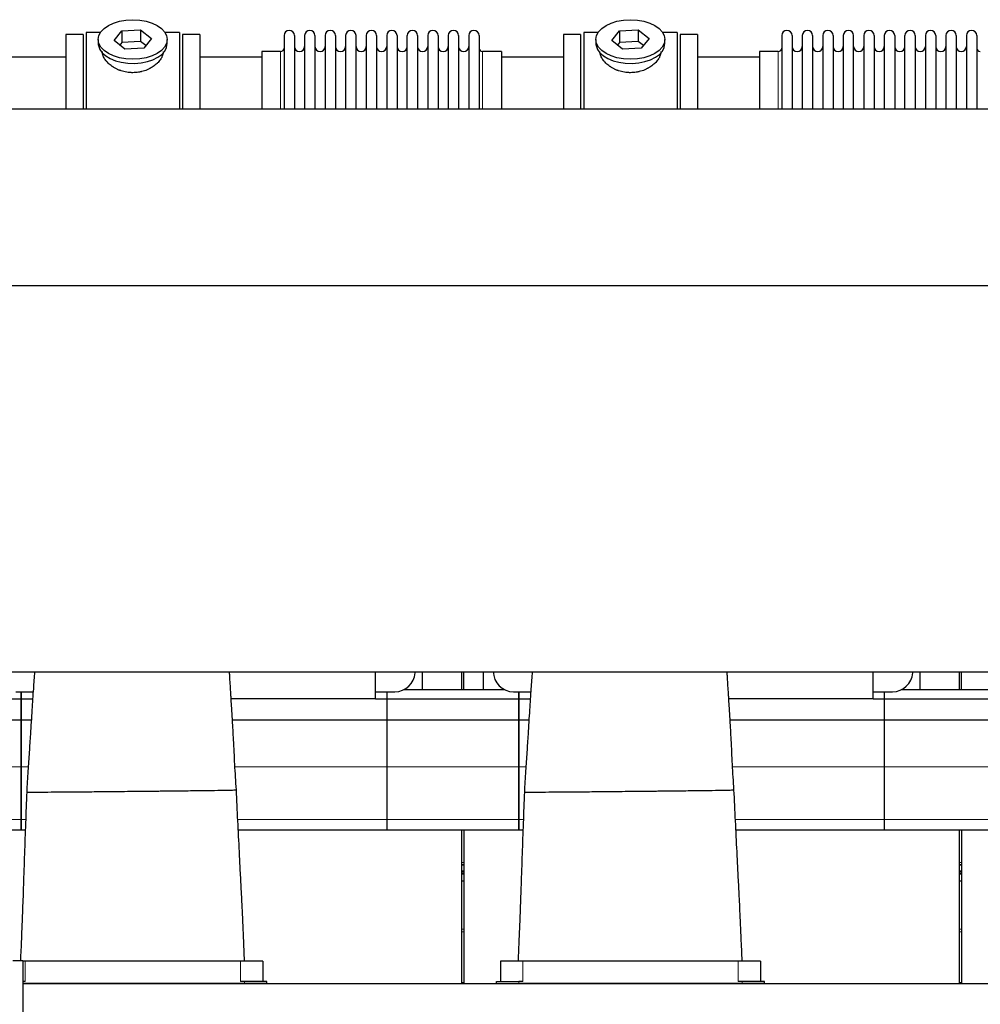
# Model space of a CAD drawing. Header units: inches. Extents: x 0 to 20790, y -12 to 14700.
# Tile 427 of 436: x 16921 to 17867, y 11134 to 12104. Entities that reach past the tile are written whole.
import ezdxf

# ---------------------------------------------------------------- set-up
doc = ezdxf.new("R2010")
doc.units = ezdxf.units.IN
doc.layers.add('1', color=7, linetype='Continuous', true_color=0xffffff)

msp = doc.modelspace()

# ---------------------------------------------------------------- linework, layer by layer
at = {"layer": '1', "color": 2, "linetype": 'Continuous', "lineweight": 25}
for p, q in [((16983.097, 12089.463), (16966.097, 12089.463)), ((16966.097, 12089.463), (16966.097, 12016.218)), ((16983.097, 12089.463), (16983.097, 12016.218)), ((17000.317, 12091.463), (16986.097, 12091.463)), ((16986.097, 12091.463), (16986.097, 12016.23)), ((17013.706, 12083.523), (17021.378, 12093.163)), ((17021.378, 12093.163), (17039.769, 12094.173)), ((17021.378, 12093.163), (17021.378, 12081.695)), ((17039.769, 12094.173), (17039.769, 12082.705)), ((17039.769, 12094.173), (17050.488, 12085.542)), ((17078.097, 12091.463), (17063.878, 12091.463)), ((17078.097, 12091.463), (17078.097, 12016.23)), ((17098.097, 12089.463), (17081.097, 12089.463)), ((17081.097, 12089.463), (17081.097, 12016.218)), ((17098.097, 12089.463), (17098.097, 12016.218)), ((17181.097, 12088.363), (17181.097, 12016.222)), ((17191.297, 12088.363), (17191.297, 12016.222)), ((17201.297, 12088.363), (17201.297, 12016.222)), ((17211.497, 12088.363), (17211.497, 12016.222)), ((17221.497, 12088.363), (17221.497, 12016.222)), ((17231.697, 12088.363), (17231.697, 12016.222)), ((17241.697, 12088.363), (17241.697, 12016.222)), ((17251.897, 12016.222), (17251.897, 12088.363)), ((17261.897, 12088.363), (17261.897, 12016.222)), ((17272.097, 12088.363), (17272.097, 12016.222)), ((17282.097, 12088.363), (17282.097, 12016.231)), ((17292.297, 12088.363), (17292.297, 12016.231)), ((17302.297, 12016.231), (17302.297, 12088.363)), ((17312.497, 12088.363), (17312.497, 12016.231)), ((17322.497, 12088.363), (17322.497, 12016.231)), ((17332.697, 12088.363), (17332.697, 12016.231)), ((17342.697, 12088.363), (17342.697, 12016.231)), ((17352.897, 12088.363), (17352.897, 12016.231)), ((17362.897, 12088.363), (17362.897, 12016.231)), ((17373.097, 12088.363), (17373.097, 12016.231)), ((17473.097, 12089.463), (17456.097, 12089.463)), ((17456.097, 12089.463), (17456.097, 12016.218)), ((17473.097, 12089.463), (17473.097, 12016.218)), ((17490.317, 12091.463), (17476.097, 12091.463)), ((17476.097, 12091.463), (17476.097, 12016.23)), ((17503.706, 12083.523), (17511.378, 12093.163)), ((17511.378, 12093.163), (17529.769, 12094.173)), ((17511.378, 12093.163), (17511.378, 12081.695)), ((17529.769, 12094.173), (17529.769, 12082.705)), ((17529.769, 12094.173), (17540.488, 12085.542)), ((17568.097, 12091.463), (17553.878, 12091.463)), ((17568.097, 12091.463), (17568.097, 12016.23)), ((17588.097, 12089.463), (17571.097, 12089.463)), ((17571.097, 12089.463), (17571.097, 12016.218)), ((17588.097, 12089.463), (17588.097, 12016.218)), ((17671.097, 12088.363), (17671.097, 12016.222)), ((17681.297, 12088.363), (17681.297, 12016.222)), ((17691.297, 12088.363), (17691.297, 12016.222)), ((17701.497, 12088.363), (17701.497, 12016.222)), ((17711.497, 12088.363), (17711.497, 12016.222)), ((17721.697, 12088.363), (17721.697, 12016.222)), ((17731.697, 12088.363), (17731.697, 12016.222)), ((17741.897, 12016.222), (17741.897, 12088.363)), ((17751.897, 12088.363), (17751.897, 12016.222)), ((17762.097, 12088.363), (17762.097, 12016.222)), ((17772.097, 12088.363), (17772.097, 12016.231)), ((17782.297, 12088.363), (17782.297, 12016.231)), ((17792.297, 12016.231), (17792.297, 12088.363)), ((17802.497, 12088.363), (17802.497, 12016.231)), ((17812.497, 12088.363), (17812.497, 12016.231)), ((17822.697, 12088.363), (17822.697, 12016.231)), ((17832.697, 12088.363), (17832.697, 12016.231)), ((17842.897, 12088.363), (17842.897, 12016.231)), ((17852.897, 12088.363), (17852.897, 12016.231)), ((17863.097, 12088.363), (17863.097, 12016.231)), ((16998.097, 12084.533), (16998.097, 12080.437)), ((17024.426, 12074.892), (17013.706, 12083.523)), ((17021.378, 12081.695), (17019.268, 12079.045)), ((17039.769, 12082.705), (17021.378, 12081.695)), ((17044.926, 12078.552), (17039.769, 12082.705)), ((17050.488, 12085.542), (17042.817, 12075.902)), ((17066.097, 12080.437), (17066.097, 12084.533)), ((17066.097, 12080.437), (17066.097, 12080.438)), ((17488.097, 12084.533), (17488.097, 12080.437)), ((17514.426, 12074.892), (17503.706, 12083.523)), ((17511.378, 12081.695), (17509.268, 12079.045)), ((17529.769, 12082.705), (17511.378, 12081.695)), ((17534.926, 12078.552), (17529.769, 12082.705)), ((17540.488, 12085.542), (17532.817, 12075.902)), ((17556.097, 12080.437), (17556.097, 12084.533)), ((17556.097, 12080.437), (17556.097, 12080.438)), ((17042.817, 12075.902), (17024.426, 12074.892)), ((17177.597, 12072.613), (17159.097, 12072.613)), ((17159.097, 12072.613), (17159.097, 12016.22)), ((17395.097, 12072.613), (17376.597, 12072.613)), ((17395.097, 12072.613), (17395.097, 12016.228)), ((17532.817, 12075.902), (17514.426, 12074.892)), ((17667.597, 12072.613), (17649.097, 12072.613)), ((17649.097, 12072.613), (17649.097, 12016.22)), ((16966.097, 12066.963), (16905.092, 12066.963)), ((17159.103, 12066.963), (17098.097, 12066.963)), ((17456.097, 12066.963), (17395.092, 12066.963)), ((17649.103, 12066.963), (17588.097, 12066.963)), ((14863.097, 12016.225), (18857.597, 12016.225)), ((14863.097, 11842.255), (18857.597, 11842.255)), ((15486.614, 11461.515), (18857.597, 11461.515)), ((17271.097, 11434.803), (17271.097, 11461.516)), ((17271.097, 11434.803), (17271.097, 11461.516)), ((17310.053, 11460.492), (17310.121, 11461.515)), ((17310.053, 11460.492), (17310.121, 11461.515)), ((17317.098, 11461.518), (17317.098, 11443.964)), ((17317.098, 11461.518), (17317.098, 11443.964)), ((17356.098, 11443.966), (17356.098, 11461.518)), ((17356.098, 11443.966), (17356.098, 11461.518)), ((17358.098, 11443.966), (17358.098, 11461.518)), ((17358.098, 11443.966), (17358.098, 11461.518)), ((17377.098, 11461.518), (17377.098, 11443.964)), ((17377.098, 11461.518), (17377.098, 11443.964)), ((17761.097, 11434.803), (17761.097, 11461.516)), ((17761.097, 11434.803), (17761.097, 11461.516)), ((17800.053, 11460.492), (17800.121, 11461.515)), ((17800.053, 11460.492), (17800.121, 11461.515)), ((17807.098, 11461.518), (17807.098, 11443.964)), ((17807.098, 11461.518), (17807.098, 11443.964)), ((17846.098, 11443.966), (17846.098, 11461.518)), ((17846.098, 11443.966), (17846.098, 11461.518)), ((17848.098, 11443.966), (17848.098, 11461.518)), ((17848.098, 11443.966), (17848.098, 11461.518)), ((16917.077, 11441.893), (16922.097, 11441.893)), ((16917.077, 11441.893), (16922.097, 11441.893)), ((16922.097, 11434.958), (16922.097, 11441.893)), ((16922.097, 11441.893), (16922.097, 11434.958)), ((16922.097, 11441.893), (16933.98, 11441.893)), ((16922.097, 11441.893), (16922.097, 11434.958)), ((16922.097, 11441.893), (16933.98, 11441.893)), ((17271.097, 11441.893), (17282.097, 11441.893)), ((17271.097, 11441.893), (17290.097, 11441.893)), ((17282.097, 11441.893), (17290.097, 11441.893)), ((17282.097, 11441.893), (17282.097, 11434.958)), ((17298.977, 11443.963), (17398.199, 11443.963)), ((17407.077, 11441.893), (17412.097, 11441.893)), ((17407.077, 11441.893), (17412.097, 11441.893)), ((17412.097, 11441.893), (17412.097, 11434.958)), ((17412.097, 11441.893), (17423.98, 11441.893)), ((17412.097, 11441.893), (17412.097, 11434.958)), ((17412.097, 11441.893), (17423.98, 11441.893)), ((17412.097, 11434.958), (17412.097, 11441.893)), ((17761.097, 11441.893), (17780.097, 11441.893)), ((17761.097, 11441.893), (17772.097, 11441.893)), ((17772.097, 11441.893), (17780.097, 11441.893)), ((17772.097, 11441.893), (17772.097, 11434.958)), ((17788.977, 11443.963), (17888.199, 11443.963)), ((16781.097, 11434.958), (16922.097, 11434.958)), ((16922.097, 11414.377), (16922.097, 11434.958)), ((16922.097, 11434.958), (16922.097, 11414.377)), ((16922.097, 11434.958), (16933.518, 11434.958)), ((16922.097, 11434.958), (16922.097, 11414.377)), ((16922.097, 11434.958), (16933.518, 11434.958)), ((17271.097, 11434.803), (17128.968, 11434.803)), ((17271.097, 11434.803), (17128.968, 11434.803)), ((17271.097, 11434.958), (17282.097, 11434.958)), ((17271.097, 11434.958), (17412.097, 11434.958)), ((17282.097, 11434.958), (17282.097, 11414.377)), ((17412.097, 11434.958), (17412.097, 11414.377)), ((17412.097, 11434.958), (17423.518, 11434.958)), ((17412.097, 11434.958), (17412.097, 11414.377)), ((17412.097, 11434.958), (17423.518, 11434.958)), ((17412.097, 11414.377), (17412.097, 11434.958)), ((17761.097, 11434.803), (17618.968, 11434.803)), ((17761.097, 11434.803), (17618.968, 11434.803)), ((17761.097, 11434.958), (17902.097, 11434.958)), ((17761.097, 11434.958), (17772.097, 11434.958)), ((17772.097, 11434.958), (17772.097, 11414.377)), ((16640.215, 11414.377), (16922.097, 11414.377)), ((16922.097, 11367.913), (16922.097, 11414.377)), ((16922.097, 11414.377), (16932.176, 11414.377)), ((16922.097, 11414.377), (16922.097, 11367.913)), ((16922.097, 11414.377), (16932.176, 11414.377)), ((16922.097, 11414.377), (16922.097, 11367.913)), ((17130.215, 11414.377), (17282.097, 11414.377)), ((17130.215, 11414.377), (17412.097, 11414.377)), ((17282.097, 11414.377), (17282.097, 11367.913)), ((17412.097, 11414.377), (17422.176, 11414.377)), ((17412.097, 11414.377), (17412.097, 11367.913)), ((17412.097, 11414.377), (17412.097, 11367.913)), ((17412.097, 11414.377), (17422.176, 11414.377)), ((17412.097, 11367.913), (17412.097, 11414.377)), ((17620.215, 11414.377), (17902.097, 11414.377)), ((17620.215, 11414.377), (17772.097, 11414.377)), ((17772.097, 11414.377), (17772.097, 11367.913)), ((16922.097, 11315.938), (16922.097, 11367.913)), ((16922.097, 11367.913), (16922.097, 11315.938)), ((16922.097, 11367.913), (16922.097, 11315.938)), ((17282.097, 11367.913), (17282.097, 11315.938)), ((17412.097, 11367.913), (17412.097, 11315.938)), ((17412.097, 11367.913), (17412.097, 11315.938)), ((17412.097, 11315.938), (17412.097, 11367.913)), ((17772.097, 11367.913), (17772.097, 11315.938)), ((16922.097, 11305.963), (16922.097, 11315.938)), ((16922.097, 11315.938), (16922.097, 11305.963)), ((16922.097, 11315.938), (16922.097, 11305.963)), ((17282.097, 11315.938), (17282.097, 11305.963)), ((17412.097, 11315.938), (17412.097, 11305.963)), ((17412.097, 11315.938), (17412.097, 11305.963)), ((17412.097, 11305.963), (17412.097, 11315.938)), ((17772.097, 11315.938), (17772.097, 11305.963)), ((16645.998, 11305.963), (16922.097, 11305.963)), ((16922.097, 11305.963), (16926.299, 11305.963)), ((16922.097, 11305.963), (16926.301, 11305.963)), ((17135.994, 11305.963), (17282.097, 11305.963)), ((17135.998, 11305.963), (17412.097, 11305.963)), ((17356.098, 11154.463), (17356.098, 11305.963)), ((17358.098, 11305.963), (17358.098, 11154.463)), ((17412.097, 11305.963), (17416.301, 11305.963)), ((17412.097, 11305.963), (17416.299, 11305.963)), ((17625.994, 11305.963), (17772.097, 11305.963)), ((17625.998, 11305.963), (17902.097, 11305.963)), ((17846.098, 11154.463), (17846.098, 11305.963)), ((17848.098, 11305.963), (17848.098, 11154.463)), ((17356.113, 11262.626), (17358.113, 11262.626)), ((17846.094, 11262.626), (17848.093, 11262.626)), ((17356.113, 11255.571), (17358.113, 11255.571)), ((17846.094, 11255.571), (17848.093, 11255.571)), ((16913.897, 11176.963), (16923.897, 11176.963)), ((16923.897, 11176.963), (16923.897, 11095.832)), ((16926.097, 11176.463), (16923.897, 11176.463)), ((16926.097, 11176.463), (16923.897, 11176.463)), ((17138.097, 11176.463), (16926.097, 11176.463)), ((17138.097, 11176.463), (16926.097, 11176.463)), ((17160.097, 11176.463), (17138.097, 11176.463)), ((17160.097, 11176.463), (17138.097, 11176.463)), ((17160.097, 11176.463), (17160.097, 11156.453)), ((17160.097, 11176.463), (17160.097, 11156.453)), ((17416.097, 11176.463), (17394.097, 11176.463)), ((17394.097, 11176.463), (17394.097, 11156.453)), ((17394.097, 11176.463), (17394.097, 11156.453)), ((17416.097, 11176.463), (17394.097, 11176.463)), ((17628.097, 11176.463), (17416.097, 11176.463)), ((17628.097, 11176.463), (17416.097, 11176.463)), ((17650.097, 11176.463), (17628.097, 11176.463)), ((17650.097, 11176.463), (17628.097, 11176.463)), ((17650.097, 11176.463), (17650.097, 11156.453)), ((17650.097, 11176.463), (17650.097, 11156.453)), ((16926.097, 11156.453), (16923.897, 11156.453)), ((16926.097, 11156.453), (16923.897, 11156.453)), ((17142.097, 11156.453), (17138.097, 11156.453)), ((17142.097, 11156.453), (17138.097, 11156.453)), ((17164.097, 11156.453), (17142.097, 11156.453)), ((17164.097, 11156.453), (17142.097, 11156.453)), ((17164.097, 11154.463), (17164.097, 11156.453)), ((17164.097, 11154.463), (17164.097, 11156.453)), ((17390.097, 11156.453), (17412.097, 11156.453)), ((17390.097, 11154.463), (17390.097, 11156.453)), ((17390.097, 11156.453), (17412.097, 11156.453)), ((17390.097, 11154.463), (17390.097, 11156.453)), ((17416.097, 11156.453), (17412.097, 11156.453)), ((17416.097, 11156.453), (17412.097, 11156.453)), ((17632.097, 11156.453), (17628.097, 11156.453)), ((17632.097, 11156.453), (17628.097, 11156.453)), ((17654.097, 11156.453), (17632.097, 11156.453)), ((17654.097, 11156.453), (17632.097, 11156.453)), ((17654.097, 11154.463), (17654.097, 11156.453)), ((17654.097, 11154.463), (17654.097, 11156.453)), ((16923.883, 11154.463), (19067.097, 11154.463)), ((17142.097, 11154.463), (16923.899, 11154.463)), ((17142.097, 11154.463), (16923.899, 11154.463)), ((17164.097, 11154.463), (17142.097, 11154.463)), ((17164.097, 11154.463), (17142.097, 11154.463)), ((17390.097, 11154.463), (17412.097, 11154.463)), ((17390.097, 11154.463), (17412.097, 11154.463)), ((17632.097, 11154.463), (17412.097, 11154.463)), ((17632.097, 11154.463), (17412.097, 11154.463)), ((17654.097, 11154.463), (17632.097, 11154.463)), ((17654.097, 11154.463), (17632.097, 11154.463))]:
    msp.add_line(p, q, dxfattribs=at)
at = {"layer": '1', "color": 110, "linetype": 'Continuous', "lineweight": 13}
for p, q in [((17177.597, 12072.613), (17177.597, 12016.22)), ((17376.597, 12072.613), (17376.597, 12016.228)), ((17667.597, 12072.613), (17667.597, 12016.22)), ((16642.699, 11367.913), (16922.097, 11367.913)), ((16922.097, 11367.913), (16929.084, 11367.913)), ((16922.097, 11367.913), (16929.084, 11367.913)), ((17132.698, 11367.913), (17282.097, 11367.913)), ((17132.699, 11367.913), (17412.097, 11367.913)), ((17412.097, 11367.913), (17419.084, 11367.913)), ((17412.097, 11367.913), (17419.084, 11367.913)), ((17622.698, 11367.913), (17772.097, 11367.913)), ((17622.699, 11367.913), (17902.097, 11367.913)), ((16645.515, 11315.938), (16922.097, 11315.938)), ((16922.097, 11315.938), (16926.665, 11315.938)), ((16922.097, 11315.938), (16926.668, 11315.938)), ((17135.51, 11315.938), (17282.097, 11315.938)), ((17135.515, 11315.938), (17412.097, 11315.938)), ((17412.097, 11315.938), (17416.668, 11315.938)), ((17412.097, 11315.938), (17416.665, 11315.938)), ((17625.51, 11315.938), (17772.097, 11315.938)), ((17625.515, 11315.938), (17902.097, 11315.938)), ((17356.113, 11273.743), (17358.113, 11273.743)), ((17846.094, 11273.743), (17848.093, 11273.743)), ((17356.113, 11271.543), (17358.113, 11271.543)), ((17356.113, 11271.196), (17358.113, 11271.196)), ((17356.113, 11265.412), (17358.113, 11265.412)), ((17356.113, 11265.106), (17358.113, 11265.106)), ((17356.113, 11264.835), (17358.113, 11264.835)), ((17356.113, 11263.453), (17358.113, 11263.453)), ((17846.094, 11271.543), (17848.093, 11271.543)), ((17846.094, 11271.196), (17848.093, 11271.196)), ((17846.094, 11265.412), (17848.093, 11265.412)), ((17846.094, 11265.106), (17848.093, 11265.106)), ((17846.094, 11264.835), (17848.093, 11264.835)), ((17846.094, 11263.453), (17848.093, 11263.453)), ((17356.097, 11207.885), (17358.089, 11207.885)), ((17356.097, 11205.413), (17358.089, 11205.413)), ((17846.101, 11207.885), (17848.113, 11207.885)), ((17846.101, 11205.413), (17848.113, 11205.413)), ((16926.097, 11176.463), (16926.097, 11156.453)), ((16926.097, 11176.463), (16926.097, 11156.453)), ((17138.097, 11176.463), (17138.097, 11156.453)), ((17138.097, 11176.463), (17138.097, 11156.453)), ((17416.097, 11176.463), (17416.097, 11156.453)), ((17416.097, 11176.463), (17416.097, 11156.453)), ((17628.097, 11176.463), (17628.097, 11156.453)), ((17628.097, 11176.463), (17628.097, 11156.453)), ((17142.097, 11154.463), (17142.097, 11156.453)), ((17142.097, 11154.463), (17142.097, 11156.453)), ((17412.097, 11154.463), (17412.097, 11156.453)), ((17412.097, 11154.463), (17412.097, 11156.453)), ((17632.097, 11154.463), (17632.097, 11156.453)), ((17632.097, 11154.463), (17632.097, 11156.453)), ((17356.097, 11155.418), (17358.089, 11155.418)), ((17846.101, 11155.418), (17848.113, 11155.418))]:
    msp.add_line(p, q, dxfattribs=at)
at = {"layer": '1', "color": 2, "linetype": 'Continuous', "lineweight": 25}
for centre, radius, start, end in [((17186.197, 12088.363), 5.1, 0, 180), ((17206.397, 12088.363), 5.1, 0, 180), ((17226.597, 12088.363), 5.1, 0, 180), ((17246.797, 12088.363), 5.1, 0, 180), ((17266.997, 12088.363), 5.1, 0, 180), ((17287.197, 12088.363), 5.1, 0, 180), ((17307.397, 12088.363), 5.1, 0, 180), ((17327.597, 12088.363), 5.1, 0, 180), ((17347.797, 12088.363), 5.1, 0, 180), ((17367.997, 12088.363), 5.1, 0, 180), ((17676.197, 12088.363), 5.1, 0, 180), ((17696.397, 12088.363), 5.1, 0, 180), ((17716.597, 12088.363), 5.1, 0, 180), ((17736.797, 12088.363), 5.1, 0, 180), ((17756.997, 12088.363), 5.1, 0, 180), ((17777.197, 12088.363), 5.1, 0, 180), ((17797.397, 12088.363), 5.1, 0, 180), ((17817.597, 12088.363), 5.1, 0, 180), ((17837.797, 12088.363), 5.1, 0, 180), ((17857.997, 12088.363), 5.1, 0, 180), ((17196.297, 12077.613), 5, 180, 0), ((17216.497, 12077.613), 5, 180, 0), ((17236.697, 12077.613), 5, 180, 0), ((17256.897, 12077.613), 5, 180, 0), ((17277.097, 12077.613), 5, 180, 0), ((17297.297, 12077.613), 5, 180, 0), ((17317.497, 12077.613), 5, 180, 0), ((17337.697, 12077.613), 5, 180, 0), ((17357.897, 12077.613), 5, 180, 0), ((17686.297, 12077.613), 5, 180, 0), ((17706.497, 12077.613), 5, 180, 0), ((17726.697, 12077.613), 5, 180, 0), ((17746.897, 12077.613), 5, 180, 0), ((17767.097, 12077.613), 5, 180, 0), ((17787.297, 12077.613), 5, 180, 0), ((17807.497, 12077.613), 5, 180, 0), ((17827.697, 12077.613), 5, 180, 0), ((17847.897, 12077.613), 5, 180, 0), ((17177.597, 12076.113), 3.5, 270, 0), ((17376.597, 12076.113), 3.5, 180, 270), ((17667.597, 12076.113), 3.5, 270, 0), ((17866.597, 12076.113), 3.5, 180, 270)]:
    msp.add_arc(centre, radius, start, end, dxfattribs=at)
for centre in [(17032.097, 12084.533), (17522.097, 12084.533)]:
    msp.add_ellipse(centre, major_axis=(34, 0), ratio=0.5735764, dxfattribs=at)
for centre, major_axis, ratio, start_param, end_param in [((17032.097, 12080.437), (34, 0), 0.5735764, 3.1415682, 3.236994), ((17032.097, 12080.437), (34, 0), 0.5735764, 3.236994, 6.2831853), ((17522.097, 12080.437), (34, 0), 0.5735764, 3.1415682, 3.236994), ((17522.097, 12080.437), (34, 0), 0.5735764, 3.236994, 6.2831853), ((17290.097, 11461.817), (20, 0), 0.9961947, 4.712389, 6.216629), ((17290.097, 11461.817), (20, 0), 0.9961947, 4.712389, 6.216629), ((17407.077, 11461.817), (20, 0), 0.9961947, 3.1416097, 4.712389), ((17407.077, 11461.817), (20, 0), 0.9961947, 3.1416097, 4.712389), ((17780.097, 11461.817), (20, 0), 0.9961947, 4.712389, 6.216629), ((17780.097, 11461.817), (20, 0), 0.9961947, 4.712389, 6.216629)]:
    msp.add_ellipse(centre, major_axis=major_axis, ratio=ratio, start_param=start_param, end_param=end_param, dxfattribs=at)
for points, knots in [([(17062.097, 12072.655), (17062.097, 12072.638), (17062.097, 12072.62), (17062.094, 12072.031), (17062.042, 12071.452), (17061.841, 12070.283), (17061.694, 12069.691), (17061.303, 12068.497), (17061.061, 12067.894), (17060.733, 12067.21), (17060.696, 12067.133), (17060.62, 12066.981), (17060.582, 12066.905), (17060.463, 12066.676), (17060.382, 12066.523), (17060.129, 12066.067), (17059.95, 12065.765), (17059.38, 12064.861), (17058.958, 12064.264), (17058.03, 12063.084), (17057.525, 12062.501), (17056.703, 12061.639), (17056.419, 12061.353), (17056.05, 12061), (17055.975, 12060.929), (17055.826, 12060.788), (17055.599, 12060.578), (17055.368, 12060.371), (17054.588, 12059.685), (17053.93, 12059.155), (17052.55, 12058.134), (17051.828, 12057.643), (17050.695, 12056.939), (17050.31, 12056.709), (17049.718, 12056.374), (17049.419, 12056.208), (17049.116, 12056.045), (17048.912, 12055.938), (17048.81, 12055.884), (17047.886, 12055.408), (17047.044, 12055.014), (17045.32, 12054.291), (17044.438, 12053.96), (17042.632, 12053.364), (17041.709, 12053.099), (17040.529, 12052.811), (17040.172, 12052.728), (17039.813, 12052.649), (17039.573, 12052.598), (17039.453, 12052.574), (17038.85, 12052.452), (17038.367, 12052.365), (17036.915, 12052.132), (17035.942, 12052.016), (17033.989, 12051.862), (17033.008, 12051.824), (17031.53, 12051.827), (17031.036, 12051.838), (17030.294, 12051.87), (17029.984, 12051.886), (17029.674, 12051.907), (17029.55, 12051.915), (17029.488, 12051.919), (17029.302, 12051.933), (17029.178, 12051.943), (17028.066, 12052.036), (17027.091, 12052.157), (17025.165, 12052.476), (17024.215, 12052.673), (17022.341, 12053.139), (17021.416, 12053.408), (17020.39, 12053.752), (17020.276, 12053.791), (17020.049, 12053.87), (17019.936, 12053.909), (17019.598, 12054.03), (17019.374, 12054.113), (17018.708, 12054.366), (17018.271, 12054.542), (17016.979, 12055.092), (17016.145, 12055.487), (17014.529, 12056.331), (17013.747, 12056.78), (17012.803, 12057.373), (17012.522, 12057.554), (17012.245, 12057.738), (17012.061, 12057.861), (17011.97, 12057.923), (17011.515, 12058.235), (17011.161, 12058.489), (17010.127, 12059.263), (17009.475, 12059.795), (17008.245, 12060.889), (17007.666, 12061.45), (17006.855, 12062.311), (17006.593, 12062.601), (17006.215, 12063.041), (17006.03, 12063.263), (17005.85, 12063.486), (17005.731, 12063.635), (17005.673, 12063.71), (17005.151, 12064.382), (17004.733, 12064.982), (17003.987, 12066.184), (17003.66, 12066.785), (17003.094, 12067.989), (17002.856, 12068.59), (17002.617, 12069.342), (17002.549, 12069.567), (17002.488, 12069.792), (17002.449, 12069.942), (17002.431, 12070.017), (17002.341, 12070.391), (17002.281, 12070.687), (17002.143, 12071.548), (17002.097, 12072.106), (17002.097, 12072.652)], [0, 0, 0, 0, 0.0009687, 0.0009687, 0.0322177, 0.0322177, 0.0634668, 0.0634668, 0.0947158, 0.0947158, 0.0986219, 0.0986219, 0.102528, 0.102528, 0.1103403, 0.1103403, 0.1259648, 0.1259648, 0.1572138, 0.1572138, 0.1884629, 0.1884629, 0.2040874, 0.2040874, 0.2079935, 0.2079935, 0.2118996, 0.2197119, 0.2197119, 0.2509609, 0.2509609, 0.2822099, 0.2822099, 0.2978344, 0.2978344, 0.3056467, 0.3095528, 0.3095528, 0.313459, 0.313459, 0.344708, 0.344708, 0.375957, 0.375957, 0.407206, 0.407206, 0.4150183, 0.4189244, 0.4189244, 0.4228305, 0.4228305, 0.438455, 0.438455, 0.4697041, 0.4697041, 0.5009531, 0.5009531, 0.5165776, 0.5165776, 0.5243899, 0.5263429, 0.5263429, 0.528296, 0.528296, 0.5322021, 0.5322021, 0.5634511, 0.5634511, 0.5947002, 0.5947002, 0.6259492, 0.6259492, 0.6298553, 0.6298553, 0.6337614, 0.6337614, 0.6415737, 0.6415737, 0.6571982, 0.6571982, 0.6884472, 0.6884472, 0.7196963, 0.7196963, 0.7275085, 0.7314146, 0.7314146, 0.7353208, 0.7353208, 0.7509453, 0.7509453, 0.7821943, 0.7821943, 0.8134433, 0.8134433, 0.8290678, 0.8290678, 0.8368801, 0.8407862, 0.8407862, 0.8446924, 0.8446924, 0.8759414, 0.8759414, 0.9071904, 0.9071904, 0.9384394, 0.9384394, 0.9462517, 0.9501578, 0.9501578, 0.9540639, 0.9540639, 0.9696884, 0.9696884, 1, 1, 1, 1]), ([(17552.097, 12072.655), (17552.097, 12072.638), (17552.097, 12072.62), (17552.094, 12072.031), (17552.042, 12071.452), (17551.841, 12070.283), (17551.694, 12069.691), (17551.303, 12068.497), (17551.061, 12067.894), (17550.733, 12067.21), (17550.696, 12067.133), (17550.62, 12066.981), (17550.582, 12066.905), (17550.463, 12066.676), (17550.382, 12066.523), (17550.129, 12066.067), (17549.95, 12065.765), (17549.38, 12064.861), (17548.958, 12064.264), (17548.03, 12063.084), (17547.525, 12062.501), (17546.703, 12061.639), (17546.419, 12061.353), (17546.05, 12061), (17545.975, 12060.929), (17545.826, 12060.788), (17545.599, 12060.578), (17545.368, 12060.371), (17544.588, 12059.685), (17543.93, 12059.155), (17542.55, 12058.134), (17541.828, 12057.643), (17540.695, 12056.939), (17540.31, 12056.709), (17539.718, 12056.374), (17539.419, 12056.208), (17539.116, 12056.045), (17538.912, 12055.938), (17538.81, 12055.884), (17537.886, 12055.408), (17537.044, 12055.014), (17535.32, 12054.291), (17534.438, 12053.96), (17532.632, 12053.364), (17531.709, 12053.099), (17530.529, 12052.811), (17530.172, 12052.728), (17529.813, 12052.649), (17529.573, 12052.598), (17529.453, 12052.574), (17528.85, 12052.452), (17528.367, 12052.365), (17526.915, 12052.132), (17525.942, 12052.016), (17523.989, 12051.862), (17523.008, 12051.824), (17521.53, 12051.827), (17521.036, 12051.838), (17520.294, 12051.87), (17519.984, 12051.886), (17519.674, 12051.907), (17519.55, 12051.915), (17519.488, 12051.919), (17519.302, 12051.933), (17519.178, 12051.943), (17518.066, 12052.036), (17517.091, 12052.157), (17515.165, 12052.476), (17514.215, 12052.673), (17512.341, 12053.139), (17511.416, 12053.408), (17510.39, 12053.752), (17510.276, 12053.791), (17510.049, 12053.87), (17509.936, 12053.909), (17509.598, 12054.03), (17509.374, 12054.113), (17508.708, 12054.366), (17508.271, 12054.542), (17506.979, 12055.092), (17506.145, 12055.487), (17504.529, 12056.331), (17503.747, 12056.78), (17502.803, 12057.373), (17502.522, 12057.554), (17502.245, 12057.738), (17502.061, 12057.861), (17501.97, 12057.923), (17501.515, 12058.235), (17501.161, 12058.489), (17500.127, 12059.263), (17499.475, 12059.795), (17498.245, 12060.889), (17497.666, 12061.45), (17496.855, 12062.311), (17496.593, 12062.601), (17496.215, 12063.041), (17496.03, 12063.263), (17495.85, 12063.486), (17495.731, 12063.635), (17495.673, 12063.71), (17495.151, 12064.382), (17494.733, 12064.982), (17493.987, 12066.184), (17493.66, 12066.785), (17493.094, 12067.989), (17492.856, 12068.59), (17492.617, 12069.342), (17492.549, 12069.567), (17492.488, 12069.792), (17492.449, 12069.942), (17492.431, 12070.017), (17492.341, 12070.391), (17492.281, 12070.687), (17492.143, 12071.548), (17492.097, 12072.106), (17492.097, 12072.652)], [0, 0, 0, 0, 0.0009687, 0.0009687, 0.0322177, 0.0322177, 0.0634668, 0.0634668, 0.0947158, 0.0947158, 0.0986219, 0.0986219, 0.102528, 0.102528, 0.1103403, 0.1103403, 0.1259648, 0.1259648, 0.1572138, 0.1572138, 0.1884629, 0.1884629, 0.2040874, 0.2040874, 0.2079935, 0.2079935, 0.2118996, 0.2197119, 0.2197119, 0.2509609, 0.2509609, 0.2822099, 0.2822099, 0.2978344, 0.2978344, 0.3056467, 0.3095528, 0.3095528, 0.313459, 0.313459, 0.344708, 0.344708, 0.375957, 0.375957, 0.407206, 0.407206, 0.4150183, 0.4189244, 0.4189244, 0.4228305, 0.4228305, 0.438455, 0.438455, 0.4697041, 0.4697041, 0.5009531, 0.5009531, 0.5165776, 0.5165776, 0.5243899, 0.5263429, 0.5263429, 0.528296, 0.528296, 0.5322021, 0.5322021, 0.5634511, 0.5634511, 0.5947002, 0.5947002, 0.6259492, 0.6259492, 0.6298553, 0.6298553, 0.6337614, 0.6337614, 0.6415737, 0.6415737, 0.6571982, 0.6571982, 0.6884472, 0.6884472, 0.7196963, 0.7196963, 0.7275085, 0.7314146, 0.7314146, 0.7353208, 0.7353208, 0.7509453, 0.7509453, 0.7821943, 0.7821943, 0.8134433, 0.8134433, 0.8290678, 0.8290678, 0.8368801, 0.8407862, 0.8407862, 0.8446924, 0.8446924, 0.8759414, 0.8759414, 0.9071904, 0.9071904, 0.9384394, 0.9384394, 0.9462517, 0.9501578, 0.9501578, 0.9540639, 0.9540639, 0.9696884, 0.9696884, 1, 1, 1, 1]), ([(16935.356, 11461.676), (16934.963, 11456.224), (16934.103, 11443.978), (16932.736, 11423.379), (16931.415, 11402.393), (16930.122, 11382.193), (16928.681, 11363.223), (16927.99, 11350.092), (16927.667, 11343.179)], [0, 0, 0, 0, 0.1529182, 0.334998, 0.5376952, 0.6808588, 0.8324782, 1, 1, 1, 1]), ([(16935.356, 11461.676), (16934.963, 11456.224), (16934.103, 11443.978), (16932.736, 11423.379), (16931.415, 11402.393), (16930.122, 11382.193), (16928.681, 11363.223), (16927.99, 11350.092), (16927.667, 11343.179)], [0, 0, 0, 0, 0.1529182, 0.334998, 0.5376952, 0.6808588, 0.8324782, 1, 1, 1, 1]), ([(17134.077, 11345.313), (17133.516, 11353.702), (17132.479, 11370.126), (17131.477, 11393.052), (17130.349, 11412.127), (17129.511, 11426.16), (17128.927, 11435.451), (17128.304, 11445.359), (17127.788, 11453.75), (17127.393, 11460.203), (17127.311, 11461.548)], [0, 0, 0, 0, 0.2088741, 0.4109849, 0.5757121, 0.6978888, 0.7782243, 0.8238575, 0.9630681, 1, 1, 1, 1]), ([(17134.077, 11345.313), (17133.516, 11353.702), (17132.479, 11370.126), (17131.477, 11393.052), (17130.349, 11412.127), (17129.511, 11426.16), (17128.927, 11435.451), (17128.304, 11445.359), (17127.788, 11453.75), (17127.393, 11460.203), (17127.311, 11461.548)], [0, 0, 0, 0, 0.2088741, 0.4109849, 0.5757121, 0.6978888, 0.7782243, 0.8238575, 0.9630681, 1, 1, 1, 1]), ([(17425.356, 11461.676), (17424.963, 11456.224), (17424.103, 11443.978), (17422.736, 11423.379), (17421.415, 11402.393), (17420.122, 11382.193), (17418.681, 11363.223), (17417.99, 11350.092), (17417.667, 11343.179)], [0, 0, 0, 0, 0.1529182, 0.334998, 0.5376952, 0.6808588, 0.8324782, 1, 1, 1, 1]), ([(17425.356, 11461.676), (17424.963, 11456.224), (17424.103, 11443.978), (17422.736, 11423.379), (17421.415, 11402.393), (17420.122, 11382.193), (17418.681, 11363.223), (17417.99, 11350.092), (17417.667, 11343.179)], [0, 0, 0, 0, 0.1529182, 0.334998, 0.5376952, 0.6808588, 0.8324782, 1, 1, 1, 1]), ([(17624.077, 11345.313), (17623.516, 11353.702), (17622.479, 11370.126), (17621.477, 11393.052), (17620.349, 11412.127), (17619.511, 11426.16), (17618.927, 11435.451), (17618.304, 11445.359), (17617.788, 11453.75), (17617.393, 11460.203), (17617.311, 11461.548)], [0, 0, 0, 0, 0.2088741, 0.4109849, 0.5757121, 0.6978888, 0.7782243, 0.8238575, 0.9630681, 1, 1, 1, 1]), ([(17624.077, 11345.313), (17623.516, 11353.702), (17622.479, 11370.126), (17621.477, 11393.052), (17620.349, 11412.127), (17619.511, 11426.16), (17618.927, 11435.451), (17618.304, 11445.359), (17617.788, 11453.75), (17617.393, 11460.203), (17617.311, 11461.548)], [0, 0, 0, 0, 0.2088741, 0.4109849, 0.5757121, 0.6978888, 0.7782243, 0.8238575, 0.9630681, 1, 1, 1, 1]), ([(16927.667, 11343.179), (16926.879, 11322.818), (16925.76, 11292.217), (16924.604, 11258.915), (16924.064, 11241.855), (16923.651, 11230.596), (16923.063, 11215.611), (16922.331, 11197.627), (16921.769, 11184.082), (16921.47, 11176.963)], [0, 0, 0, 0, 0.3675141, 0.5522969, 0.6010024, 0.6753648, 0.7554931, 0.8714983, 1, 1, 1, 1]), ([(16927.667, 11343.179), (16926.879, 11322.818), (16925.76, 11292.217), (16924.604, 11258.915), (16924.064, 11241.855), (16923.651, 11230.596), (16923.063, 11215.611), (16922.331, 11197.627), (16921.769, 11184.082), (16921.47, 11176.963)], [0, 0, 0, 0, 0.3675141, 0.5522969, 0.6010024, 0.6753648, 0.7554931, 0.8714983, 1, 1, 1, 1]), ([(16927.667, 11343.179), (16927.667, 11343.178), (16927.661, 11343.171), (16927.644, 11343.16), (16927.731, 11343.147), (16927.98, 11343.129), (16928.836, 11343.106), (16931.843, 11343.079), (16938.591, 11343.077), (16951.311, 11343.131), (16967.487, 11343.24), (16982.321, 11343.363), (16993.522, 11343.466), (16999.258, 11343.522), (17002.064, 11343.55), (17002.728, 11343.557)], [0, 0, 0, 0, 0.0031439, 0.0414845, 0.0606549, 0.0798252, 0.1565064, 0.2331876, 0.3865501, 0.5399126, 0.6932751, 0.8466375, 0.9233188, 0.9856223, 1, 1, 1, 1]), ([(16927.667, 11343.179), (16927.667, 11343.178), (16927.661, 11343.171), (16927.644, 11343.16), (16927.731, 11343.147), (16927.98, 11343.129), (16928.836, 11343.106), (16931.843, 11343.079), (16938.591, 11343.077), (16951.311, 11343.131), (16967.487, 11343.24), (16982.321, 11343.363), (16993.522, 11343.466), (16999.258, 11343.522), (17002.064, 11343.55), (17002.728, 11343.557)], [0, 0, 0, 0, 0.0031439, 0.0414845, 0.0606549, 0.0798252, 0.1565064, 0.2331876, 0.3865501, 0.5399126, 0.6932751, 0.8466375, 0.9233188, 0.9856223, 1, 1, 1, 1]), ([(17002.728, 11343.557), (17003.613, 11343.566), (17007.701, 11343.607), (17015.811, 11343.689), (17030.968, 11343.842), (17044.378, 11343.977), (17055.019, 11344.084), (17058.872, 11344.123), (17063.988, 11344.174), (17074.011, 11344.28), (17089.001, 11344.452), (17105.858, 11344.669), (17119.779, 11344.878), (17127.735, 11345.027), (17131.189, 11345.111), (17132.584, 11345.154), (17133.351, 11345.183), (17133.849, 11345.208), (17134.085, 11345.231), (17134.066, 11345.252), (17134.078, 11345.279), (17134.066, 11345.3), (17134.077, 11345.313)], [0, 0, 0, 0, 0.013178, 0.052712, 0.1054241, 0.2108481, 0.2240261, 0.2372042, 0.2635602, 0.3162722, 0.4216963, 0.5271203, 0.6325444, 0.7379685, 0.7906805, 0.8170365, 0.8433925, 0.8697486, 0.8961046, 0.9224606, 0.9488166, 1, 1, 1, 1]), ([(17002.728, 11343.557), (17003.613, 11343.566), (17007.701, 11343.607), (17015.811, 11343.689), (17030.968, 11343.842), (17044.378, 11343.977), (17055.019, 11344.084), (17058.872, 11344.123), (17063.988, 11344.174), (17074.011, 11344.28), (17089.001, 11344.452), (17105.858, 11344.669), (17119.779, 11344.878), (17127.735, 11345.027), (17131.189, 11345.111), (17132.584, 11345.154), (17133.351, 11345.183), (17133.849, 11345.208), (17134.085, 11345.231), (17134.066, 11345.252), (17134.078, 11345.279), (17134.066, 11345.3), (17134.077, 11345.313)], [0, 0, 0, 0, 0.013178, 0.052712, 0.1054241, 0.2108481, 0.2240261, 0.2372042, 0.2635602, 0.3162722, 0.4216963, 0.5271203, 0.6325444, 0.7379685, 0.7906805, 0.8170365, 0.8433925, 0.8697486, 0.8961046, 0.9224606, 0.9488166, 1, 1, 1, 1]), ([(17142.161, 11176.469), (17141.834, 11184.149), (17141.216, 11198.414), (17140.386, 11217.215), (17139.663, 11233.118), (17139.056, 11245.567), (17138.465, 11256.545), (17137.987, 11265.805), (17137.519, 11274.988), (17136.193, 11301.488), (17135.047, 11324.928), (17134.077, 11345.313)], [0, 0, 0, 0, 0.1364152, 0.2534155, 0.3339899, 0.4189382, 0.4746189, 0.5291081, 0.5834954, 0.637808, 1, 1, 1, 1]), ([(17142.161, 11176.469), (17141.834, 11184.149), (17141.216, 11198.414), (17140.386, 11217.215), (17139.663, 11233.118), (17139.056, 11245.567), (17138.465, 11256.545), (17137.987, 11265.805), (17137.519, 11274.988), (17136.193, 11301.488), (17135.047, 11324.928), (17134.077, 11345.313)], [0, 0, 0, 0, 0.1364152, 0.2534155, 0.3339899, 0.4189382, 0.4746189, 0.5291081, 0.5834954, 0.637808, 1, 1, 1, 1]), ([(17417.667, 11343.179), (17416.879, 11322.818), (17415.76, 11292.217), (17414.604, 11258.915), (17414.064, 11241.855), (17413.651, 11230.596), (17413.063, 11215.611), (17412.325, 11197.462), (17411.756, 11183.754), (17411.449, 11176.471)], [0, 0, 0, 0, 0.3664288, 0.5506659, 0.5992276, 0.6733704, 0.7532621, 0.8689247, 1, 1, 1, 1]), ([(17417.667, 11343.179), (17416.879, 11322.818), (17415.76, 11292.217), (17414.604, 11258.915), (17414.064, 11241.855), (17413.651, 11230.596), (17413.063, 11215.611), (17412.325, 11197.462), (17411.756, 11183.754), (17411.449, 11176.471)], [0, 0, 0, 0, 0.3664288, 0.5506659, 0.5992276, 0.6733704, 0.7532621, 0.8689247, 1, 1, 1, 1]), ([(17417.667, 11343.179), (17417.667, 11343.178), (17417.661, 11343.171), (17417.644, 11343.16), (17417.731, 11343.147), (17417.98, 11343.129), (17418.836, 11343.106), (17421.843, 11343.079), (17428.591, 11343.077), (17441.311, 11343.131), (17457.487, 11343.24), (17472.321, 11343.363), (17483.522, 11343.466), (17489.258, 11343.522), (17492.064, 11343.55), (17492.728, 11343.557)], [0, 0, 0, 0, 0.0031439, 0.0414845, 0.0606549, 0.0798252, 0.1565064, 0.2331876, 0.3865501, 0.5399126, 0.6932751, 0.8466375, 0.9233188, 0.9856223, 1, 1, 1, 1]), ([(17417.667, 11343.179), (17417.667, 11343.178), (17417.661, 11343.171), (17417.644, 11343.16), (17417.731, 11343.147), (17417.98, 11343.129), (17418.836, 11343.106), (17421.843, 11343.079), (17428.591, 11343.077), (17441.311, 11343.131), (17457.487, 11343.24), (17472.321, 11343.363), (17483.522, 11343.466), (17489.258, 11343.522), (17492.064, 11343.55), (17492.728, 11343.557)], [0, 0, 0, 0, 0.0031439, 0.0414845, 0.0606549, 0.0798252, 0.1565064, 0.2331876, 0.3865501, 0.5399126, 0.6932751, 0.8466375, 0.9233188, 0.9856223, 1, 1, 1, 1]), ([(17492.728, 11343.557), (17493.613, 11343.566), (17497.701, 11343.607), (17505.811, 11343.689), (17520.968, 11343.842), (17534.378, 11343.977), (17545.019, 11344.084), (17548.872, 11344.123), (17553.988, 11344.174), (17564.011, 11344.28), (17579.001, 11344.452), (17595.858, 11344.669), (17609.779, 11344.878), (17617.735, 11345.027), (17621.189, 11345.111), (17622.584, 11345.154), (17623.351, 11345.183), (17623.849, 11345.208), (17624.085, 11345.231), (17624.066, 11345.252), (17624.078, 11345.279), (17624.066, 11345.3), (17624.077, 11345.313)], [0, 0, 0, 0, 0.013178, 0.052712, 0.1054241, 0.2108481, 0.2240261, 0.2372042, 0.2635602, 0.3162722, 0.4216963, 0.5271203, 0.6325444, 0.7379685, 0.7906805, 0.8170365, 0.8433925, 0.8697486, 0.8961046, 0.9224606, 0.9488166, 1, 1, 1, 1]), ([(17492.728, 11343.557), (17493.613, 11343.566), (17497.701, 11343.607), (17505.811, 11343.689), (17520.968, 11343.842), (17534.378, 11343.977), (17545.019, 11344.084), (17548.872, 11344.123), (17553.988, 11344.174), (17564.011, 11344.28), (17579.001, 11344.452), (17595.858, 11344.669), (17609.779, 11344.878), (17617.735, 11345.027), (17621.189, 11345.111), (17622.584, 11345.154), (17623.351, 11345.183), (17623.849, 11345.208), (17624.085, 11345.231), (17624.066, 11345.252), (17624.078, 11345.279), (17624.066, 11345.3), (17624.077, 11345.313)], [0, 0, 0, 0, 0.013178, 0.052712, 0.1054241, 0.2108481, 0.2240261, 0.2372042, 0.2635602, 0.3162722, 0.4216963, 0.5271203, 0.6325444, 0.7379685, 0.7906805, 0.8170365, 0.8433925, 0.8697486, 0.8961046, 0.9224606, 0.9488166, 1, 1, 1, 1]), ([(17632.161, 11176.469), (17631.834, 11184.149), (17631.216, 11198.414), (17630.386, 11217.215), (17629.663, 11233.118), (17629.056, 11245.567), (17628.465, 11256.545), (17627.987, 11265.805), (17627.519, 11274.988), (17626.193, 11301.488), (17625.047, 11324.928), (17624.077, 11345.313)], [0, 0, 0, 0, 0.1364152, 0.2534155, 0.3339899, 0.4189382, 0.4746189, 0.5291081, 0.5834954, 0.637808, 1, 1, 1, 1]), ([(17632.161, 11176.469), (17631.834, 11184.149), (17631.216, 11198.414), (17630.386, 11217.215), (17629.663, 11233.118), (17629.056, 11245.567), (17628.465, 11256.545), (17627.987, 11265.805), (17627.519, 11274.988), (17626.193, 11301.488), (17625.047, 11324.928), (17624.077, 11345.313)], [0, 0, 0, 0, 0.1364152, 0.2534155, 0.3339899, 0.4189382, 0.4746189, 0.5291081, 0.5834954, 0.637808, 1, 1, 1, 1])]:
    msp.add_open_spline(points, degree=3, knots=knots, dxfattribs=at)

doc.saveas('drawing.dxf')
